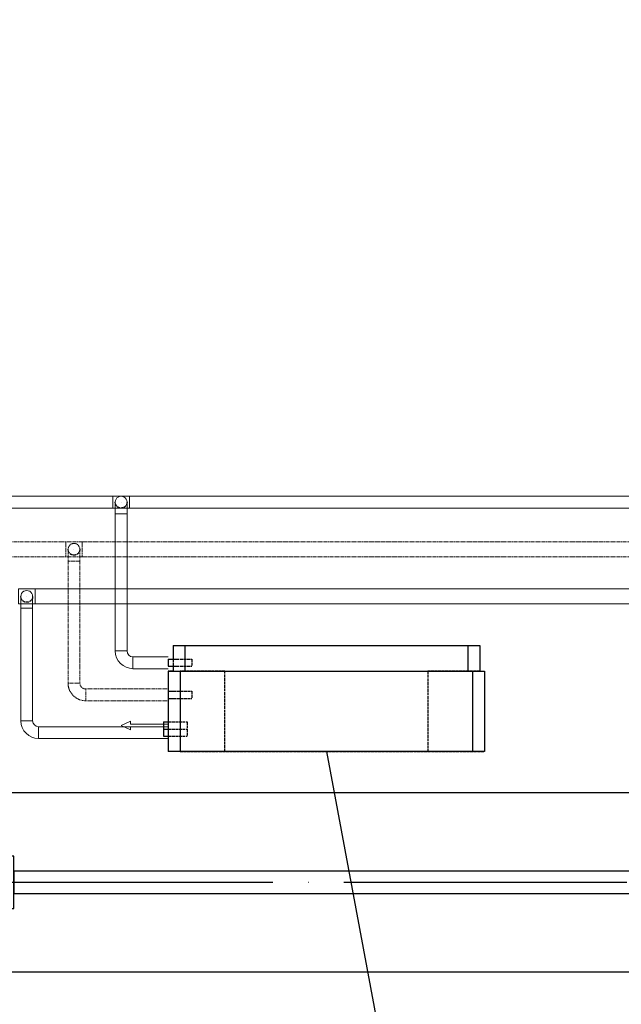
# Model space of a CAD drawing. Header units: millimetres. Extents: x 9824119 to 13672909, y -72394 to 462135.
# Tile 287 of 656: x 10168096 to 10169371, y 7266 to 9354. Entities that reach past the tile are written whole.
import ezdxf
from ezdxf import colors
from ezdxf.entities.mleader import LeaderData, LeaderLine
from ezdxf.math import Vec2, Vec3

# ---------------------------------------------------------------- set-up
doc = ezdxf.new("R2010")
doc.units = ezdxf.units.MM
for name, pattern in [('ACAD_ISO04W100', [30, 24, -3, 0, -3]), ('Hidden', [3, 2, -1]), ('UnderFloor', [7.5, 6, -1.5])]:
    doc.linetypes.add(name, pattern=pattern)
for name, color, linetype in [('MAGI_GENERAL', 7, 'Continuous'), ('PIPE-H1', 7, 'Continuous'), ('PIPE-H1-COMPONENT-', 7, 'Continuous')]:
    doc.layers.add(name, color=color, linetype=linetype)
doc.layers.add('Оси', color=1, linetype='ACAD_ISO04W100', lineweight=0)
doc.styles.add('ISOCPEUR', font='isocpeui.ttf')
doc.styles.add('СПДС', font='isocpeur.ttf')

# ---------------------------------------------------------------- blocks, each defined once
blk = doc.blocks.new('A$C04BF76B1')
at = {"color": 5}
for points in [[(-1352.5, 569.8), (67.5, 569.8), (67.5, 189.8), (-1352.5, 189.8)], [(-1305, 435.3), (-1305, 324.3), (-1352.5, 324.3), (-1352.5, 435.3)], [(67.5, 435.3), (67.5, 324.3), (20, 324.3), (20, 435.3)], [(20, 403.5), (20, 356), (-1305, 356), (-1305, 403.5)]]:
    blk.add_lwpolyline(points, close=True, dxfattribs=at)
blk = doc.blocks.new('вамвамамавмвмммм')
at = {"layer": 'Оси', "color": 18, "lineweight": 25, "ltscale": 25, "true_color": 0x000000}
blk.add_line((1608664.5, 1370954.6), (1571167, 1370954.6), dxfattribs=at)
at = {"color": 253, "lineweight": 25, "xscale": -1}
blk.add_blockref('A$C04BF76B1', (1584132, 1370574.9), dxfattribs=at)
blk = doc.blocks.new('_None')
blk = doc.blocks.new('*U3633')
at = {"layer": 'PIPE-H1', "color": 82, "linetype": 'Continuous', "lineweight": 20}
for p, q in [((10168293.3, 8343.8, 12.5), (10168328.3, 8343.8, 12.5)), ((10168293.3, 8318.8, 12.5), (10168328.3, 8318.8, 12.5))]:
    blk.add_line(p, q, dxfattribs=at)
at = {"layer": 'PIPE-H1', "color": 82, "linetype": 'Continuous', "lineweight": 20, "extrusion": (1, 0, 0)}
for centre in [(10168293.3, 8331.3, 12.5), (10168328.3, 8331.3, 12.5)]:
    blk.add_ellipse(centre, major_axis=(0, 12.5), ratio=1, start_param=0, end_param=3.141593, dxfattribs=at)
blk = doc.blocks.new('*U3634')
at = {"layer": 'PIPE-H1', "color": 82, "linetype": 'Continuous', "lineweight": 20}
for p, q in [((10168293.3, 8343.8, 12.5), (10165518.3, 8343.8, 12.5)), ((10168293.3, 8318.8, 12.5), (10165518.3, 8318.8, 12.5))]:
    blk.add_line(p, q, dxfattribs=at)
blk = doc.blocks.new('*U3635')
at = {"layer": 'PIPE-H1', "color": 7, "linetype": 'Continuous', "lineweight": -3}
for p, q in [((10168310.8, 8331.3, 285), (10168310.8, 8331.3, 284)), ((10168310.8, 8331.3, 35), (10168310.8, 8331.3, 34))]:
    blk.add_line(p, q, dxfattribs=at)
blk = doc.blocks.new('*U3636')
at = {"layer": 'PIPE-H1', "color": 82, "linetype": 'Continuous', "lineweight": 20, "extrusion": (0, 0, -1)}
blk.add_ellipse((10168310.8, 8331.3, 535), major_axis=(-12.5, 0), ratio=1, start_param=0, end_param=3.141593, dxfattribs=at)
at = {"layer": 'PIPE-H1', "color": 1, "linetype": 'UnderFloor', "lineweight": -3, "extrusion": (0, 0, -1)}
blk.add_ellipse((10168310.8, 8331.3, 535), major_axis=(12.5, 0), ratio=1, start_param=0, end_param=3.141593, dxfattribs=at)
at = {"layer": 'PIPE-H1', "color": 82, "linetype": 'Continuous', "lineweight": 20, "extrusion": (-1, 0, 0)}
for centre in [(10168298.3, 8306.3, 535), (10168323.3, 8306.3, 535)]:
    blk.add_ellipse(centre, major_axis=(0, 0, 25), ratio=1, start_param=0, end_param=1.570796, dxfattribs=at)
at = {"layer": 'PIPE-H1', "color": 82, "linetype": 'Continuous', "lineweight": 20, "extrusion": (0, -1, 0)}
blk.add_ellipse((10168310.8, 8306.3, 560), major_axis=(12.5, 0), ratio=1, start_param=0, end_param=3.141593, dxfattribs=at)
blk = doc.blocks.new('*U3637')
at = {"layer": 'PIPE-H1', "color": 82, "linetype": 'Continuous', "lineweight": 20}
for p, q in [((10168298.3, 8015.6, 560), (10168298.3, 8306.3, 560)), ((10168323.3, 8015.6, 560), (10168323.3, 8306.3, 560))]:
    blk.add_line(p, q, dxfattribs=at)
blk = doc.blocks.new('*U3638')
at = {"layer": 'PIPE-H1', "color": 82, "linetype": 'Continuous', "lineweight": 20}
for major_axis in [(-37.5, 0), (-12.5, 0)]:
    blk.add_ellipse((10168335.8, 8015.6, 560), major_axis=major_axis, ratio=1, start_param=0, end_param=1.570796, dxfattribs=at)
at = {"layer": 'PIPE-H1', "color": 82, "linetype": 'Continuous', "lineweight": 20, "extrusion": (0, 1, 0)}
blk.add_ellipse((10168310.8, 8015.6, 560), major_axis=(-12.5, 0), ratio=1, start_param=0, end_param=3.141593, dxfattribs=at)
at = {"layer": 'PIPE-H1', "color": 82, "linetype": 'Continuous', "lineweight": 20, "extrusion": (1, 0, 0)}
blk.add_ellipse((10168335.8, 7990.6, 560), major_axis=(0, 12.5), ratio=1, start_param=0, end_param=3.141593, dxfattribs=at)
blk = doc.blocks.new('*U3639')
at = {"layer": 'PIPE-H1', "color": 82, "linetype": 'Continuous', "lineweight": 20}
for p, q in [((10168410.8, 8003.1, 560), (10168335.8, 8003.1, 560)), ((10168410.8, 7978.1, 560), (10168335.8, 7978.1, 560))]:
    blk.add_line(p, q, dxfattribs=at)
blk = doc.blocks.new('*U3641')
at = {"layer": 'PIPE-H1', "color": 82, "linetype": 'Continuous', "lineweight": 20}
for p, q in [((10175073.3, 8343.8, 12.5), (10168328.3, 8343.8, 12.5)), ((10175073.3, 8318.8, 12.5), (10168328.3, 8318.8, 12.5))]:
    blk.add_line(p, q, dxfattribs=at)
blk = doc.blocks.new('*U3957')
at = {"layer": 'PIPE-H1', "color": 5, "linetype": 'Hidden', "lineweight": 20}
for p, q in [((10174973.3, 8247.3, 12.5), (10168228.3, 8247.3, 12.5)), ((10174973.3, 8215.3, 12.5), (10168228.3, 8215.3, 12.5))]:
    blk.add_line(p, q, dxfattribs=at)
blk = doc.blocks.new('*U3964')
at = {"layer": 'PIPE-H1', "color": 1, "linetype": 'Continuous', "lineweight": 20}
for p, q in [((10174873.3, 8147.3, 12.5), (10168128.3, 8147.3, 12.5)), ((10174873.3, 8115.3, 12.5), (10168128.3, 8115.3, 12.5))]:
    blk.add_line(p, q, dxfattribs=at)
blk = doc.blocks.new('*U3970')
at = {"layer": 'PIPE-H1', "color": 5, "linetype": 'Hidden', "lineweight": 20}
for p, q in [((10168193.3, 8247.3, 12.5), (10168228.3, 8247.3, 12.5)), ((10168193.3, 8215.3, 12.5), (10168228.3, 8215.3, 12.5))]:
    blk.add_line(p, q, dxfattribs=at)
at = {"layer": 'PIPE-H1', "color": 5, "linetype": 'Hidden', "lineweight": 20, "extrusion": (1, 0, 0)}
for centre in [(10168193.3, 8231.3, 12.5), (10168228.3, 8231.3, 12.5)]:
    blk.add_ellipse(centre, major_axis=(0, 16), ratio=1, start_param=0, end_param=3.141593, dxfattribs=at)
blk = doc.blocks.new('*U3971')
at = {"layer": 'PIPE-H1', "color": 5, "linetype": 'Hidden', "lineweight": 20}
for p, q in [((10168193.3, 8247.3, 12.5), (10165418.3, 8247.3, 12.5)), ((10168193.3, 8215.3, 12.5), (10165418.3, 8215.3, 12.5))]:
    blk.add_line(p, q, dxfattribs=at)
blk = doc.blocks.new('*U3972')
at = {"layer": 'PIPE-H1', "color": 7, "linetype": 'Continuous', "lineweight": -3}
for p, q in [((10168210.8, 8231.3, 300), (10168210.8, 8231.3, 299)), ((10168210.8, 8231.3, 50), (10168210.8, 8231.3, 49))]:
    blk.add_line(p, q, dxfattribs=at)
blk = doc.blocks.new('*U3973')
at = {"layer": 'PIPE-H1', "color": 5, "linetype": 'Hidden', "lineweight": 20, "extrusion": (0, 0, -1)}
blk.add_ellipse((10168210.8, 8231.3, 550), major_axis=(-12.5, 0), ratio=1, start_param=0, end_param=3.141593, dxfattribs=at)
at = {"layer": 'PIPE-H1', "color": 1, "linetype": 'UnderFloor', "lineweight": -3, "extrusion": (0, 0, -1)}
blk.add_ellipse((10168210.8, 8231.3, 550), major_axis=(12.5, 0), ratio=1, start_param=0, end_param=3.141593, dxfattribs=at)
at = {"layer": 'PIPE-H1', "color": 5, "linetype": 'Hidden', "lineweight": 20, "extrusion": (-1, 0, 0)}
for centre in [(10168198.3, 8206.3, 550), (10168223.3, 8206.3, 550)]:
    blk.add_ellipse(centre, major_axis=(0, 0, 25), ratio=1, start_param=0, end_param=1.570796, dxfattribs=at)
at = {"layer": 'PIPE-H1', "color": 5, "linetype": 'Hidden', "lineweight": 20, "extrusion": (0, -1, 0)}
blk.add_ellipse((10168210.8, 8206.3, 575), major_axis=(12.5, 0), ratio=1, start_param=0, end_param=3.141593, dxfattribs=at)
blk = doc.blocks.new('*U3974')
at = {"layer": 'PIPE-H1', "color": 5, "linetype": 'Hidden', "lineweight": 20}
for p, q in [((10168198.3, 7947.6, 575), (10168198.3, 8206.3, 575)), ((10168223.3, 7947.6, 575), (10168223.3, 8206.3, 575))]:
    blk.add_line(p, q, dxfattribs=at)
blk = doc.blocks.new('*U3975')
at = {"layer": 'PIPE-H1', "color": 5, "linetype": 'Hidden', "lineweight": 20}
for major_axis in [(-37.5, 0), (-12.5, 0)]:
    blk.add_ellipse((10168235.8, 7947.6, 575), major_axis=major_axis, ratio=1, start_param=0, end_param=1.570796, dxfattribs=at)
at = {"layer": 'PIPE-H1', "color": 5, "linetype": 'Hidden', "lineweight": 20, "extrusion": (0, 1, 0)}
blk.add_ellipse((10168210.8, 7947.6, 575), major_axis=(-12.5, 0), ratio=1, start_param=0, end_param=3.141593, dxfattribs=at)
at = {"layer": 'PIPE-H1', "color": 5, "linetype": 'Hidden', "lineweight": 20, "extrusion": (1, 0, 0)}
blk.add_ellipse((10168235.8, 7922.6, 575), major_axis=(0, 12.5), ratio=1, start_param=0, end_param=3.141593, dxfattribs=at)
blk = doc.blocks.new('*U3976')
at = {"layer": 'PIPE-H1', "color": 5, "linetype": 'Hidden', "lineweight": 20}
for p, q in [((10168410.8, 7935.1, 575), (10168235.8, 7935.1, 575)), ((10168410.8, 7910.1, 575), (10168235.8, 7910.1, 575))]:
    blk.add_line(p, q, dxfattribs=at)
blk = doc.blocks.new('*U3977')
at = {"layer": 'PIPE-H1', "color": 1, "linetype": 'Continuous', "lineweight": 20}
for p, q in [((10168093.3, 8147.3, 12.5), (10168128.3, 8147.3, 12.5)), ((10168093.3, 8115.3, 12.5), (10168128.3, 8115.3, 12.5))]:
    blk.add_line(p, q, dxfattribs=at)
at = {"layer": 'PIPE-H1', "color": 1, "linetype": 'Continuous', "lineweight": 20, "extrusion": (1, 0, 0)}
for centre in [(10168093.3, 8131.3, 12.5), (10168128.3, 8131.3, 12.5)]:
    blk.add_ellipse(centre, major_axis=(0, 16), ratio=1, start_param=0, end_param=3.141593, dxfattribs=at)
blk = doc.blocks.new('*U3979')
at = {"layer": 'PIPE-H1', "color": 7, "linetype": 'Continuous', "lineweight": -3}
blk.add_line((10168110.8, 8131.3, 146), (10168110.8, 8131.3, 145), dxfattribs=at)
blk = doc.blocks.new('*U3980')
at = {"layer": 'PIPE-H1', "color": 1, "linetype": 'Continuous', "lineweight": 20, "extrusion": (0, 0, -1)}
blk.add_ellipse((10168110.8, 8131.3, 396), major_axis=(-12.5, 0), ratio=1, start_param=0, end_param=3.141593, dxfattribs=at)
at = {"layer": 'PIPE-H1', "color": 1, "linetype": 'UnderFloor', "lineweight": -3, "extrusion": (0, 0, -1)}
blk.add_ellipse((10168110.8, 8131.3, 396), major_axis=(12.5, 0), ratio=1, start_param=0, end_param=3.141593, dxfattribs=at)
at = {"layer": 'PIPE-H1', "color": 1, "linetype": 'Continuous', "lineweight": 20, "extrusion": (-1, 0, 0)}
for centre in [(10168098.3, 8106.3, 396), (10168123.3, 8106.3, 396)]:
    blk.add_ellipse(centre, major_axis=(0, 0, 25), ratio=1, start_param=0, end_param=1.570796, dxfattribs=at)
at = {"layer": 'PIPE-H1', "color": 1, "linetype": 'Continuous', "lineweight": 20, "extrusion": (0, -1, 0)}
blk.add_ellipse((10168110.8, 8106.3, 421), major_axis=(12.5, 0), ratio=1, start_param=0, end_param=3.141593, dxfattribs=at)
blk = doc.blocks.new('*U3981')
at = {"layer": 'PIPE-H1', "color": 1, "linetype": 'Continuous', "lineweight": 20}
for p, q in [((10168098.3, 7867.6, 421), (10168098.3, 8106.3, 421)), ((10168123.3, 7867.6, 421), (10168123.3, 8106.3, 421))]:
    blk.add_line(p, q, dxfattribs=at)
blk = doc.blocks.new('*U3982')
at = {"layer": 'PIPE-H1', "color": 1, "linetype": 'Continuous', "lineweight": 20}
for major_axis in [(-37.5, 0), (-12.5, 0)]:
    blk.add_ellipse((10168135.8, 7867.6, 421), major_axis=major_axis, ratio=1, start_param=0, end_param=1.570796, dxfattribs=at)
at = {"layer": 'PIPE-H1', "color": 1, "linetype": 'Continuous', "lineweight": 20, "extrusion": (0, 1, 0)}
blk.add_ellipse((10168110.8, 7867.6, 421), major_axis=(-12.5, 0), ratio=1, start_param=0, end_param=3.141593, dxfattribs=at)
at = {"layer": 'PIPE-H1', "color": 1, "linetype": 'Continuous', "lineweight": 20, "extrusion": (1, 0, 0)}
blk.add_ellipse((10168135.8, 7842.6, 421), major_axis=(0, 12.5), ratio=1, start_param=0, end_param=3.141593, dxfattribs=at)
blk = doc.blocks.new('*U3983')
at = {"layer": 'PIPE-H1', "color": 1, "linetype": 'Continuous', "lineweight": 20}
for p, q in [((10168410.8, 7855.1, 421), (10168135.8, 7855.1, 421)), ((10168410.8, 7830.1, 421), (10168135.8, 7830.1, 421))]:
    blk.add_line(p, q, dxfattribs=at)
blk = doc.blocks.new('*U4123')
at = {"layer": 'PIPE-H1-COMPONENT-', "color": 7, "linetype": 'Continuous', "lineweight": -3}
blk.add_line((10168410.8, 7842.6, 421), (10168410.8, 7842.6, 420), dxfattribs=at)
blk = doc.blocks.new('*U4124')
at = {"layer": 'PIPE-H1-COMPONENT-', "color": 11, "linetype": 'Continuous', "lineweight": 20}
for p, q in [((10168330.8, 7866.6, 360), (10168310.8, 7857.6, 360)), ((10168310.8, 7857.6, 360), (10168330.8, 7848.6, 360)), ((10168330.8, 7860.6, 360), (10168330.8, 7866.6, 360)), ((10168410.8, 7860.6, 360), (10168330.8, 7860.6, 360)), ((10168330.8, 7848.6, 360), (10168330.8, 7854.6, 360)), ((10168330.8, 7854.6, 360), (10168410.8, 7854.6, 360)), ((10168410.8, 7854.6, 360), (10168410.8, 7860.6, 360))]:
    blk.add_line(p, q, dxfattribs=at)
at = {"layer": 'PIPE-H1-COMPONENT-', "color": 11, "linetype": 'Continuous', "lineweight": 20, "extrusion": (-1, 0, 0)}
blk.add_circle((-7857.6, 360, -10168410.8), 7.5, dxfattribs=at)
blk = doc.blocks.new('*U4125')
at = {"layer": 'MAGI_GENERAL', "color": 1, "linetype": 'UnderFloor', "lineweight": -3}
for p, q in [((10168420.8, 8027.6, 100), (10168420.8, 8027.6, 535.5)), ((10169070.8, 8027.6, 535.5), (10169070.8, 8027.6, 100)), ((10168420.8, 7998.1, 535.5), (10168420.8, 7983.1, 535.5)), ((10168420.8, 7998.1, 100), (10168420.8, 7972.6, 100)), ((10168428.1, 7998.1, 560), (10168460.8, 7998.1, 560)), ((10168428.1, 7983.1, 560), (10168460.8, 7983.1, 560)), ((10168420.8, 7972.6, 100), (10168410.8, 7972.6, 100)), ((10168410.8, 7972.6, 100), (10168410.8, 7972.6)), ((10168410.8, 7972.6, 100), (10168410.8, 7972.6, 535.5)), ((10168420.8, 7972.6, 100), (10168410.8, 7972.6, 100)), ((10168420.8, 7972.6, 535.5), (10168420.8, 7972.6, 100)), ((10168445.8, 7972.6, 620), (10168435.8, 7972.6, 586.2)), ((10168445.8, 7972.6, 100), (10169070.8, 7972.6, 100)), ((10168530.8, 7972.6, 100), (10168445.8, 7972.6, 100)), ((10168530.8, 7802.6, 100), (10168530.8, 7972.6, 100)), ((10168530.8, 7972.6, 100), (10168530.8, 7972.6)), ((10168960.8, 7972.6, 100), (10168960.8, 7802.6, 100)), ((10169070.8, 7972.6, 100), (10168960.8, 7972.6, 100)), ((10168960.8, 7972.6, 100), (10168960.8, 7972.6)), ((10169070.8, 7972.6, 100), (10169045.8, 7972.6, 100)), ((10169070.8, 7972.6, 535.5), (10169055.8, 7972.6, 586.2)), ((10169070.8, 7972.6, 100), (10169070.8, 7972.6, 535.5)), ((10169080.8, 7972.6, 100), (10169080.8, 7972.6)), ((10169080.8, 7972.6, 535.5), (10169080.8, 7972.6, 100)), ((10168410.8, 7930.1, 100), (10168410.8, 7915.1, 100)), ((10168410.8, 7930.1, 535.5), (10168410.8, 7915.1, 535.5)), ((10168410.8, 7930.1, 100), (10168410.8, 7915.1, 100)), ((10168421.3, 7930.1, 575), (10168460.8, 7930.1, 575)), ((10168421.3, 7915.1, 575), (10168460.8, 7915.1, 575)), ((10168410.8, 7865.1, 360), (10168450.8, 7865.1, 360)), ((10168410.8, 7865.1, 100), (10168410.8, 7802.6, 100)), ((10168410.8, 7865.1, 100), (10168410.8, 7802.6, 100)), ((10168410.8, 7850.1, 421), (10168450.8, 7850.1, 421)), ((10168410.8, 7835.1, 421), (10168450.8, 7835.1, 421)), ((10168410.8, 7802.6, 100), (10168410.8, 7802.6)), ((10168410.8, 7802.6, 535.5), (10168410.8, 7802.6, 100)), ((10168435.8, 7802.6, 100), (10168530.8, 7802.6, 100)), ((10168435.8, 7802.6, 100), (10169080.8, 7802.6, 100)), ((10168530.8, 7802.6, 100), (10168530.8, 7802.6)), ((10168960.8, 7802.6, 100), (10168960.8, 7802.6)), ((10168960.8, 7802.6, 100), (10169080.8, 7802.6, 100)), ((10169080.8, 7802.6, 100), (10169080.8, 7802.6)), ((10169080.8, 7802.6, 100), (10169080.8, 7802.6, 535.5))]:
    blk.add_line(p, q, dxfattribs=at)
at = {"layer": 'MAGI_GENERAL', "color": 7, "linetype": 'Continuous', "lineweight": -3}
for p, q in [((10168420.8, 8027.6, 535.5), (10168420.8, 7998.1, 535.5)), ((10168420.8, 8027.6, 535.5), (10168445.8, 8027.6, 620)), ((10168445.8, 8027.6, 620), (10169045.8, 8027.6, 620)), ((10168445.8, 8027.6, 620), (10168445.8, 7972.6, 620)), ((10169045.8, 8027.6, 620), (10169070.8, 8027.6, 535.5)), ((10169045.8, 8027.6, 620), (10169045.8, 7972.6, 620)), ((10169070.8, 8027.6, 535.5), (10169070.8, 7972.6, 535.5)), ((10168410.8, 7998.1, 560), (10168428.1, 7998.1, 560)), ((10168410.8, 7983.1, 560), (10168428.1, 7983.1, 560)), ((10168420.8, 7983.1, 535.5), (10168420.8, 7972.6, 535.5)), ((10168410.8, 7972.6, 535.5), (10168410.8, 7930.1, 535.5)), ((10168410.8, 7972.6, 535.5), (10168435.8, 7972.6, 630)), ((10168435.8, 7972.6, 630), (10169055.8, 7972.6, 630)), ((10168435.8, 7972.6, 630), (10168435.8, 7802.6, 630)), ((10169055.8, 7972.6, 630), (10169080.8, 7972.6, 535.5)), ((10169055.8, 7972.6, 630), (10169055.8, 7802.6, 630)), ((10169080.8, 7972.6, 535.5), (10169080.8, 7802.6, 535.5)), ((10168410.8, 7930.1, 575), (10168421.3, 7930.1, 575)), ((10168410.8, 7915.1, 575), (10168421.3, 7915.1, 575)), ((10168410.8, 7915.1, 535.5), (10168410.8, 7802.6, 535.5)), ((10168400.8, 7865.1, 360), (10168410.8, 7865.1, 360)), ((10168400.8, 7850.1, 421), (10168410.8, 7850.1, 421)), ((10168400.8, 7835.1, 421), (10168410.8, 7835.1, 421)), ((10168435.8, 7802.6, 630), (10168410.8, 7802.6, 535.5)), ((10169055.8, 7802.6, 630), (10168435.8, 7802.6, 630)), ((10169080.8, 7802.6, 535.5), (10169055.8, 7802.6, 630))]:
    blk.add_line(p, q, dxfattribs=at)
at = {"layer": 'MAGI_GENERAL', "color": 7, "linetype": 'Continuous', "lineweight": -3, "extrusion": (1, 0, 0)}
for centre in [(10168410.8, 7990.6, 560), (10168410.8, 7922.6, 575), (10168400.8, 7857.6, 360), (10168400.8, 7842.6, 421)]:
    blk.add_ellipse(centre, major_axis=(0, 7.5), ratio=1, start_param=0, end_param=3.141593, dxfattribs=at)
at = {"layer": 'MAGI_GENERAL', "color": 1, "linetype": 'UnderFloor', "lineweight": -3, "extrusion": (1, 0, 0)}
for centre in [(10168460.8, 7990.6, 560), (10168460.8, 7922.6, 575), (10168450.8, 7857.6, 360), (10168450.8, 7842.6, 421)]:
    blk.add_ellipse(centre, major_axis=(0, 7.5), ratio=1, start_param=0, end_param=3.141593, dxfattribs=at)

msp = doc.modelspace()

# ---------------------------------------------------------------- block references
msp.add_blockref('вамвамамавмвмммм', (8583971.2, -1363429.7))
at = {"layer": 'PIPE-H1'}
for name in ['*U3634', '*U3633', '*U3636', '*U3641', '*U3635', '*U3637', '*U3971', '*U3970', '*U3973', '*U3972', '*U3957', '*U3974', '*U3977', '*U3980', '*U3964', '*U3979', '*U3981', '*U3638', '*U3639', '*U3975', '*U3976', '*U3982', '*U3983']:
    msp.add_blockref(name, (0, 0), dxfattribs=at)
at = {"layer": 'PIPE-H1-COMPONENT-'}
for name in ['*U4124', '*U4123']:
    msp.add_blockref(name, (0, 0), dxfattribs=at)

# ---------------------------------------------------------------- next in the draw order: leaders
at = {"color": 5, "lineweight": 25, "ltscale": 15}
ml = msp.add_multileader_mtext('Standard', dxfattribs=at)
ml.set_content('{\\fGOST Common|b0|i0|c204|p34;\\W0.9;\\C256;Фанкойл напольный Qx=1,6kBm Qm=2,1kBm}', color=14, style='СПДС')
ml.set_leader_properties()
ml.set_arrow_properties(name='NONE')
ml.build(insert=Vec2(0, 0))
ml.multileader.update_dxf_attribs({"text_left_attachment_type": 6, "text_right_attachment_type": 6, "dogleg_length": 0.36, "arrow_head_size": 100})
ctx = ml.context
ctx.base_point, ctx.char_height, ctx.arrow_head_size, ctx.plane_origin = Vec3(10166211.3, 6328.8, 630), 220, 100, Vec3(10155724, -6892.3, 630)
ctx.left_attachment, ctx.right_attachment, ctx.text_align_type = 6, 6, 1
notes = []
notes.append((ctx, [(1, (1, 1, 0), (10166211, 6328.8, 630), (1, 0), 0.36, [(1, [(10165935.8, 7802.6, 630)], 0, [])])]))
ctx.mtext.insert, ctx.mtext.width, ctx.mtext.defined_height, ctx.mtext.alignment, ctx.mtext.flow_direction = Vec3(10167395.6, 6592.8, 630), 2438.932, 630, 2, 5
ctx.mtext.has_bg_fill, ctx.mtext.bg_color, ctx.mtext.bg_scale_factor, ctx.mtext.bg_transparency, ctx.mtext.use_window_bg_color = 1, -1027028792, 1.5, 0, 1
ml = msp.add_multileader_mtext('Standard', dxfattribs=at)
ml.set_content('{\\fGOST Common|b0|i0|c204|p34;\\W0.9;\\C256;Фанкойл напольный Qx=1,6kBm Qm=2,1kBm}', color=14, style='СПДС')
ml.set_leader_properties()
ml.set_arrow_properties(name='NONE')
ml.build(insert=Vec2(0, 0))
ml.multileader.update_dxf_attribs({"text_left_attachment_type": 6, "text_right_attachment_type": 6, "dogleg_length": 0.36, "arrow_head_size": 100})
ctx = ml.context
ctx.base_point, ctx.char_height, ctx.arrow_head_size, ctx.plane_origin = Vec3(10169021.3, 6328.8, 630), 220, 100, Vec3(10158534, -6892.3, 630)
ctx.left_attachment, ctx.right_attachment, ctx.text_align_type = 6, 6, 1
notes.append((ctx, [(1, (1, 1, 0), (10169021, 6328.8, 630), (1, 0), 0.36, [(1, [(10168745.8, 7802.6, 630)], 0, [])])]))
ctx.mtext.insert, ctx.mtext.width, ctx.mtext.defined_height, ctx.mtext.alignment, ctx.mtext.flow_direction = Vec3(10170205.6, 6592.8, 630), 2438.932, 630, 2, 5
ctx.mtext.has_bg_fill, ctx.mtext.bg_color, ctx.mtext.bg_scale_factor, ctx.mtext.bg_transparency, ctx.mtext.use_window_bg_color = 1, -1027028792, 1.5, 0, 1
for ctx, leaders in notes:
    for number, flags, end, landing, length, lines in leaders:
        leader = LeaderData()
        leader.index, (leader.has_last_leader_line, leader.has_dogleg_vector, leader.attachment_direction) = number, flags
        leader.last_leader_point, leader.dogleg_vector, leader.dogleg_length = Vec3(end), Vec3(landing), length
        for number, points, colour, breaks in lines:
            line = LeaderLine()
            line.index, line.vertices, line.color, line.breaks = number, Vec3.list(points), colors.encode_raw_color(colour), breaks
            leader.lines.append(line)
        ctx.leaders.append(leader)

# ---------------------------------------------------------------- next in the draw order: block references
at = {"layer": 'MAGI_GENERAL'}
msp.add_blockref('*U4125', (0, 0), dxfattribs=at)

# ---------------------------------------------------------------- next in the draw order: texts
at = {"char_height": 300, "attachment_point": 1, "style": 'ISOCPEUR'}
for s, insert, width in [('\\pi13638.10589;{\\fISOCPEUR|b0|i0|c204|p34;\\H1.66667x;\\L\\C7;\\P\\pi10874.35036;\\H1.1x;Общие указания\\l\\P\\pi13638.10589;\\P\\pi-900,l1200,t1200;\\H0.72727x;1.^IПроект выполнен на основании задания заказчика и задания на проектирование архитектурно-строительных чертежей.\\P2.^IПроект соответствует действующим нормам :\\P\\pl900,t900;\\fSymbol|b0|i0|c2|p18;·^I\\fISOCPEUR|b0|i0|c204|p34;КМК 2. 04.05-97* "Отопление, вентиляция и кондиционирование воздуха".\\P\\fSymbol|b0|i0|c2|p18;·^I\\fISOCPEUR|b0|i0|c204|p34;ШНК 2.08.02-09* "Общественные здания и сооружение" \\P\\fSymbol|b0|i0|c2|p18;·^I\\fISOCPEUR|b0|i0|c204|p34;КМК 2.01.01-94 "Климатические и физико-геологические данные для проектирования".\\P\\fSymbol|b0|i0|c2|p18;·^I\\fISOCPEUR|b0|i0|c204|p34;КМК 2.01.04-97* "Строительная теплотехника".\\P\\fSymbol|b0|i0|c2|p18;·^I\\fISOCPEUR|b0|i0|c204|p34;ГОСТ 21.602-2003 "Правила выполнения рабочей документации отопления, вентиляции и кондиционирования".\\P\\fSymbol|b0|i0|c2|p18;·^I\\fISOCPEUR|b0|i0|c204|p34;ШНК \\fISOCPEUR|b0|i0|c186|p34;2.01.02-04\\fISOCPEUR|b0|i0|c204|p34; - \\fISOCPEUR|b0|i0|c186|p34;"\\fISOCPEUR|b0|i0|c204|p34;Пожарная безопасность зданий и сооружений\\fISOCPEUR|b0|i0|c186|p34;"\\fISOCPEUR|b0|i0|c204|p34;;\\P\\pl1200,t1200;3.^I  Расчетные параметры наружного воздуха для проектирования отопления, вентиляции и кондиционирования воздуха приняты по КМК 2.01.01-94.\\P\\pi-300,l300,tz;      Для проектирования отопления, вентиляции и кондиционирования воздуха: \\P\\pl1500,t1500;-^IХолодный  период  года Тн\\fISOCPEUR|b0|i0|c186|p34;=-14.0°C\\fISOCPEUR|b0|i0|c204|p34;; I=-12,4 кДж/кг (Парам. Б);\\P-^IТеплый  период  года Тн=33°C; I=55,7 кДж/кг  (Парам. А);\\P-^IТеплый  период  года Тн=37,5°C; I=65,2 кДж/кг (Парам. Б);\\P-^IСкорость ветра  - V=1,6 м/сек - холодный период;\\P-^IСкорость ветра  - V=1,9 м/сек - теплый  период;\\P-^IПродолжительность отопительного периода  Zот.пер.=129суток;\\P-^IСредняя температура отопительного периода  tот.пер.=2,7°C;\\P-^IБарометрическое давление в районе строительства Рбар=950 Гпа.\\P\\pi600,l0,tz;\\P\\pi11458.1097;\\LТЕПЛОСНАБЖЕНИЕ\\P\\pi13638.10589;\\l\\P\\pi0;\\C0;В качестве источника тепла выбран установленный во дворе здания тепловой насос, рассчитанный на работу в температурном режиме 40–30 °C.^J^JСистема отопления спроектирована как двухтрубная, в ней используются напольный фанкойл.\\P^JОсновным источником тепла является тепловой насос. \\P^JОсновное охлаждение осуществляется с помощью\\Pтепловых насосов. Для отвода конденсата, образующегося в фанкойлах, предусмотрены дренажные трубы. Основные водосточные и обратные трубы выполнены из полипропилена. \\P\\pi600;^JОсновные подающие и обратные трубы выполнены из полипропилена. Слив воды из системы осуществляется через регулировочный узел. Для снижения теплопотерь через трубы выполнены работы по теплоизоляции.\\C7; \\P\\pi12278.10827;\\LОТОПЛЕНИЕ\\l\\P\\pi0;  Для достижения  комфортных условий в зимнее время и компенсации теплопотерь в помещениях установлены \\C0;фанкойл\\C7;ы обеспечивающие в помещениях нормируемую температуру воздуха:\\P\\pi-300,l1500,t1500;-^IКабинет врача +20°C.\\P-^IЗал       +22°C.\\P-^IФизиотерапия     +21°C.\\P\\pi0,l0,tz;   На каждом приборе предусматривается устанавка термостатического клапана и запорного крана. Рекомендуется применить трубопроводы стабильные полипропиленовые. Система теплоснабжения \\C0;фанкойл\\C7;ов двухтрубная с принудительной циркуляцией, горизонтальная. Удаление воздуха осуществляется из воздухоспускных кранов установленных в \\C0;фанкойл\\C7;ах. Все монтажные и наладочные работы проводить в соответствии с нормативными документами и инструкциям фирм-изготовителя.}', (9986122.2, 27067.1), 27276.212), ('{\\fISOCPEUR|b0|i0|c204|p34;\\C7;^I\\A1;\\L\\P\\pi10515.36534;\\H1.33333x;ВЕНТИЛЯЦИЯ\\P\\pi0;\\l^IВ здании предусмотрена приточно-вытяжная вентиляция с естественным и \\Pмеханическим побуждением, для функционально различных и конструктивно раздельных групп \\Pпомещений.   ^I  \\P^IТакже предусматривается естественная вентиляция с удалением и поступлением воздуха через окна и двери.\\P^IУдаление воздуха из помещений производится с помощью вытяжных решеток.\\P^IМатериал воздуховодов - тонколистовая оцинкованная сталь по ГОСТ 14918-80.\\P^IВоздуховоды систем вытяжной вентиляции выполняются класса "Н" (нормально плотный).\\P^IМонтаж систем вентиляции выполнить в соответствии с \\A0;КМК 3.05.01.-9\\A1;7\\P\\A0;\\L\\P\\pi12075.36144;\\P\\pi7995.37164;ПРИМЕЧАНИЯ (ТЕПЛОСНАБЖЕНИЕ)\\P\\pi-900,l900,t900;\\l1.^IЧертеж читать совместно со спецификацией и с другими разделами проекта.\\P2.^IМонтаж оборудования и трубопроводов производить в соответствии с местными \\P\\pi0;действующими нормами и правилами, и требованиями завода-изготовителя оборудования.\\P\\pi-900;3.^IТрубопроводы системы теплоснабжения радиаторов приняты полипропиленовыми.\\P4.^IНа планах и схемах указаны наружный диаметр и толщина стенки полипропиленовых \\P\\pi0;трубопроводов.\\P\\pi-900;5.^IПриборы и трубопроводы нанесены условно.\\P6.^IУклон трубопроводов выполнить согласно схемам в сторону ближайшего вертикального \\P\\pi0;стояка.\\P\\pi-900;7.^IВсе отметки указаны от уровня пола этажа. \\P8.^IКрепить трубу в штробе каждые 2 метра.\\P9.^IТрубопроводы отопления, прокладываемые в полу покрыть трубчатой тепловой изоляцией \\P\\pi0;из вспученного полителена "Isocom" толщиной 9 мм.\\P\\pi-900;10.^IДиаметры запорно-регулирующей арматуры и фильтров соответствуют диаметру \\P\\pi0;трубопроводов, если не указано иное.\\P\\pi3390,l600,tz;\\P\\pi5455.37799,l0;\\LПРИМЕЧАНИЯ (ВЕНТИЛЯЦИЯ И КОНДИЦИОНИРОВАНИЕ)\\l\\P\\pi-900,l900,t900;1.^IВентиляционные системы показаны условно.\\P2.^IЧертеж читать совместно со спецификацией и остальными разделами проекта \\P3.^IВсе неплотности при пересечении инженерными коммуникациями огнестойких стен, \\P\\pi0;перекрытий и перегородок заделать материалами, соответствующими по степени \\Pогнестойкости пересекаемым ограждениям.\\P\\pi-900;4.^IВ сан-узлах двери не оборудованные переточными решетками, предусмотреть с \\P\\pi0;подрезкой дверного полотна, высота щели не менее 20 мм. Если конструкция дверей не \\Pпозволяет предусмотреть щели в нижней части, то необходимо выполнить установку \\Pжалюзийной решетки в нижней половине двери.\\P\\pi-900;5.^IРазместить все приборы для измерения температуры, давления и скорости потока в \\P\\pi0;доступных местах с прямыми секциями труб или воздуховодов наверху или внизу, \\Pсогласно рекомендациям завода изготовителя для точности показаний.\\P\\pi-900;6.^IУстановить расположение диффузоров, отдушин и вентиляционных решеток согласно \\P\\pi0;архитектурным планам потолка, освещения и другим деталям/узлам потолка и \\Pвыполнить незначительные изменения для обеспечения соответствия.\\P\\pi-900;7.^IМонтаж оборудования выполнить в соответствии с местными нормами и правилами, а \\P\\pi0;так же требованиями завода-изготовителя оборудования \\P\\pi-900;8.^IВсе отметки оборудований даны от пола этажа.\\P}', (10015733.6, 26003.4), 24350.724)]:
    msp.add_mtext(s, dxfattribs=dict(at, insert=insert, width=width))

doc.saveas('drawing.dxf')
